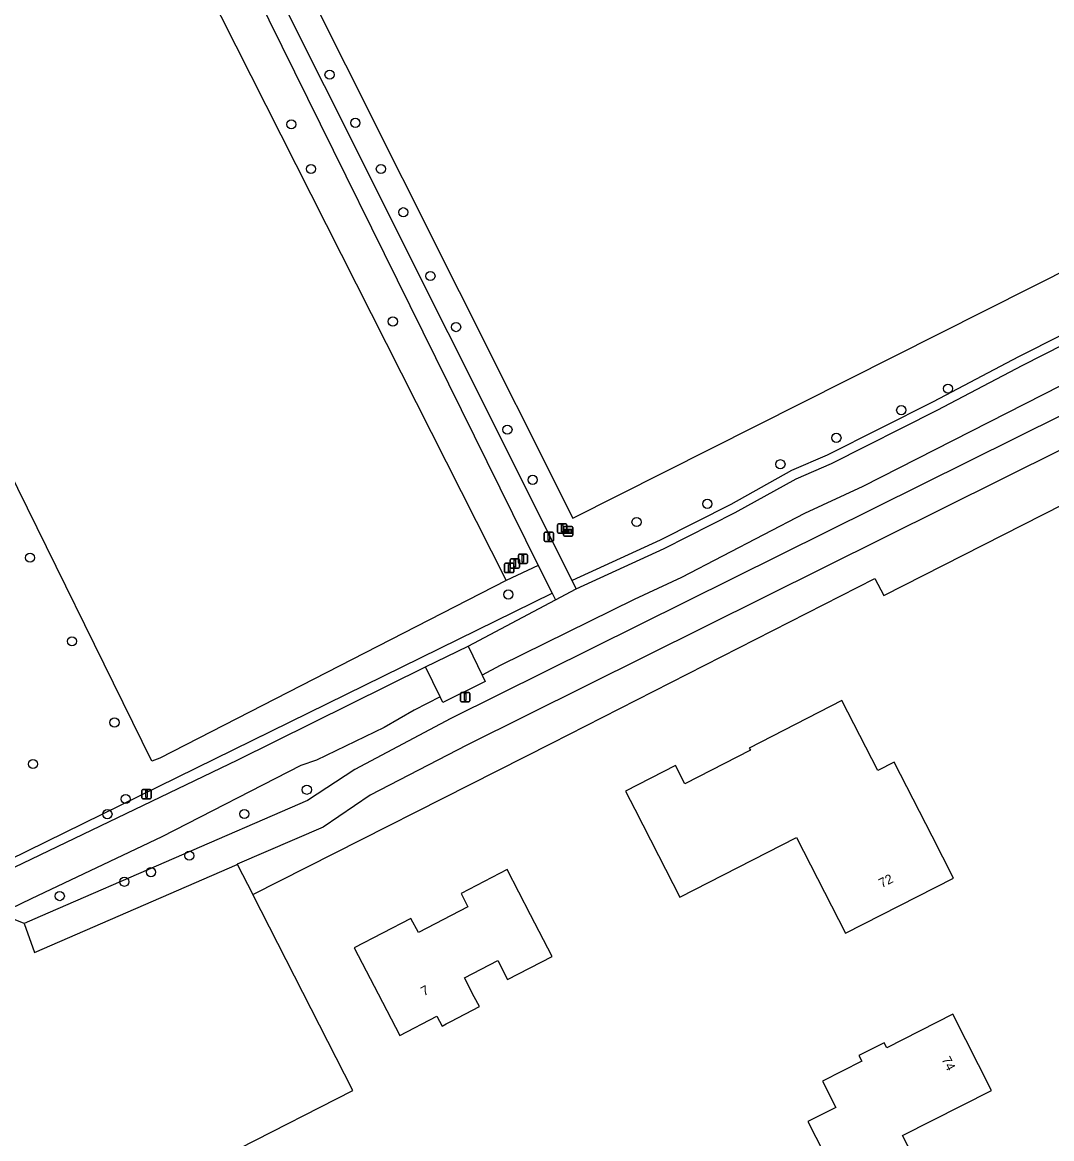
# Model space of a CAD drawing. Extents: x 162722 to 165099, y 384721 to 386283.
# Drawn here: x 163535.2 to 163645.1, y 385111 to 385230.3 of the extents above; entities that cross this region are included whole.
import ezdxf

# ---------------------------------------------------------------- set-up
doc = ezdxf.new("R2010")
doc.units = 0
for name, color, linetype in [('IMGEO_Afsluitpaal', 7, 'Continuous'), ('IMGEO_Boom', 7, 'Continuous'), ('IMGEO_Gemengd_bos', 7, 'Continuous'), ('IMGEO_Grasland_agrarisch', 7, 'Continuous'), ('IMGEO_Groenvoorziening', 7, 'Continuous'), ('IMGEO_Informatiebord', 7, 'Continuous'), ('IMGEO_Loofbos', 7, 'Continuous'), ('IMGEO_Pand', 7, 'Continuous'), ('IMGEO_Pand_nummerreeks', 7, 'Continuous'), ('IMGEO_Parkeervlak_halfverhard', 7, 'Continuous'), ('IMGEO_Rijbaan_lokaal_halfverhard', 7, 'Continuous'), ('IMGEO_Rijbaan_lokaal_open', 7, 'Continuous'), ('IMGEO_Verkeersbordpaal', 7, 'Continuous'), ('IMGEO_Voetpad_onverhard', 7, 'Continuous'), ('IMGEO_Waterloop', 7, 'Continuous')]:
    doc.layers.add(name, color=color, linetype=linetype)

msp = doc.modelspace()

# ---------------------------------------------------------------- linework, layer by layer
at = {"layer": 'IMGEO_Afsluitpaal'}
for p, q in [((163592.31, 385175.82), (163592.31, 385176.61)), ((163592.31, 385176.61), (163592.31, 385175.82)), ((163592.41, 385176.71), (163593.2, 385176.71)), ((163593.2, 385176.71), (163592.41, 385176.71)), ((163593.3, 385176.61), (163593.3, 385175.82)), ((163593.3, 385175.82), (163593.3, 385176.61)), ((163590.89, 385174.91), (163590.89, 385175.71)), ((163590.89, 385175.71), (163590.89, 385174.91)), ((163590.99, 385175.81), (163591.78, 385175.81)), ((163591.78, 385175.81), (163590.99, 385175.81)), ((163591.88, 385175.71), (163591.88, 385174.91)), ((163591.88, 385174.91), (163591.88, 385175.71)), ((163593.2, 385175.72), (163592.41, 385175.72)), ((163592.41, 385175.72), (163593.2, 385175.72)), ((163591.78, 385174.81), (163590.99, 385174.81)), ((163590.99, 385174.81), (163591.78, 385174.81)), ((163586.74, 385172.49), (163587.53, 385172.49)), ((163587.53, 385172.49), (163586.74, 385172.49)), ((163587.26, 385172.08), (163587.26, 385172.87)), ((163587.26, 385172.87), (163587.26, 385172.08)), ((163587.36, 385172.97), (163588.15, 385172.97)), ((163588.15, 385172.97), (163587.36, 385172.97)), ((163588.12, 385172.57), (163588.12, 385173.36)), ((163588.12, 385173.36), (163588.12, 385172.57)), ((163588.22, 385173.46), (163589, 385173.46)), ((163589, 385173.46), (163588.22, 385173.46)), ((163588.25, 385172.87), (163588.25, 385172.08)), ((163588.25, 385172.08), (163588.25, 385172.87)), ((163589.1, 385173.36), (163589.1, 385172.57)), ((163589.1, 385172.57), (163589.1, 385173.36)), ((163586.64, 385171.59), (163586.64, 385172.39)), ((163586.64, 385172.39), (163586.64, 385171.59)), ((163587.53, 385171.49), (163586.74, 385171.49)), ((163586.74, 385171.49), (163587.53, 385171.49)), ((163588.15, 385171.98), (163587.36, 385171.98)), ((163587.36, 385171.98), (163588.15, 385171.98)), ((163587.63, 385172.39), (163587.63, 385171.59)), ((163587.63, 385171.59), (163587.63, 385172.39)), ((163589, 385172.47), (163588.22, 385172.47)), ((163588.22, 385172.47), (163589, 385172.47)), ((163581.94, 385157.79), (163581.94, 385158.59)), ((163581.94, 385158.59), (163581.94, 385157.79)), ((163582.04, 385158.69), (163582.83, 385158.69)), ((163582.83, 385158.69), (163582.04, 385158.69)), ((163582.93, 385158.59), (163582.93, 385157.79)), ((163582.93, 385157.79), (163582.93, 385158.59)), ((163582.83, 385157.69), (163582.04, 385157.69)), ((163582.04, 385157.69), (163582.83, 385157.69))]:
    msp.add_line(p, q, dxfattribs=at)
for points in [[(163592.73, 385176.59), (163592.88, 385176.59), (163592.88, 385175.84), (163592.73, 385175.84), (163592.73, 385176.59)], [(163591.31, 385175.69), (163591.46, 385175.69), (163591.46, 385174.94), (163591.31, 385174.94), (163591.31, 385175.69)], [(163587.68, 385172.85), (163587.83, 385172.85), (163587.83, 385172.1), (163587.68, 385172.1), (163587.68, 385172.85)], [(163588.53, 385173.34), (163588.68, 385173.34), (163588.68, 385172.59), (163588.53, 385172.59), (163588.53, 385173.34)], [(163587.06, 385172.37), (163587.21, 385172.37), (163587.21, 385171.62), (163587.06, 385171.62), (163587.06, 385172.37)], [(163582.36, 385158.56), (163582.51, 385158.56), (163582.51, 385157.81), (163582.36, 385157.81), (163582.36, 385158.56)]]:
    msp.add_lwpolyline(points, dxfattribs=at)
for centre, start, end in [((163592.41, 385176.61), 90, 180), ((163592.41, 385176.61), 90, 180), ((163593.2, 385176.61), 0, 90), ((163593.2, 385176.61), 360, 90), ((163590.99, 385175.71), 90, 180), ((163590.99, 385175.71), 90, 180), ((163590.99, 385174.91), 180, 270), ((163590.99, 385174.91), 180, 270), ((163591.78, 385175.71), 0, 90), ((163591.78, 385175.71), 360, 90), ((163591.78, 385174.91), 270, 0), ((163591.78, 385174.91), 270, 0), ((163592.41, 385175.82), 180, 270), ((163592.41, 385175.82), 180, 270), ((163593.2, 385175.82), 270, 0), ((163593.2, 385175.82), 270, 0), ((163586.74, 385172.39), 90, 180), ((163586.74, 385172.39), 90, 180), ((163587.36, 385172.87), 90, 180), ((163587.36, 385172.87), 90, 180), ((163587.53, 385172.39), 0, 90), ((163587.53, 385172.39), 360, 90), ((163588.22, 385173.36), 90, 180), ((163588.22, 385173.36), 90, 180), ((163588.22, 385172.57), 180, 270), ((163588.22, 385172.57), 180, 270), ((163588.15, 385172.87), 0, 90), ((163588.15, 385172.87), 360, 90), ((163589, 385173.36), 0, 90), ((163589, 385173.36), 360, 90), ((163589, 385172.57), 270, 0), ((163589, 385172.57), 270, 0), ((163586.74, 385171.59), 180, 270), ((163586.74, 385171.59), 180, 270), ((163587.36, 385172.08), 180, 270), ((163587.36, 385172.08), 180, 270), ((163587.53, 385171.59), 270, 0), ((163587.53, 385171.59), 270, 0), ((163588.15, 385172.08), 270, 0), ((163588.15, 385172.08), 270, 0), ((163582.04, 385158.59), 90, 180), ((163582.04, 385158.59), 90, 180), ((163582.83, 385158.59), 0, 90), ((163582.83, 385158.59), 360, 90), ((163582.04, 385157.79), 180, 270), ((163582.04, 385157.79), 180, 270), ((163582.83, 385157.79), 270, 0), ((163582.83, 385157.79), 270, 0)]:
    msp.add_arc(centre, 0.1, start, end, dxfattribs=at)
at = {"layer": 'IMGEO_Boom'}
for centre in [(163567.96, 385224.68), (163563.88, 385219.38), (163570.71, 385219.54), (163565.97, 385214.61), (163573.44, 385214.61), (163575.83, 385209.99), (163578.73, 385203.17), (163574.72, 385198.32), (163581.47, 385197.72), (163633.99, 385191.15), (163629, 385188.84), (163586.95, 385186.77), (163622.08, 385185.89), (163616.1, 385183.07), (163589.64, 385181.4), (163608.3, 385178.84), (163600.74, 385176.89), (163535.98, 385173.08), (163587.04, 385169.15), (163540.45, 385164.15), (163545, 385155.48), (163536.29, 385151.04), (163565.53, 385148.29), (163546.19, 385147.3), (163544.24, 385145.68), (163558.86, 385145.71), (163552.99, 385141.24), (163548.89, 385139.49), (163546.05, 385138.46), (163539.15, 385136.93)]:
    msp.add_circle(centre, 0.489, dxfattribs=at)
at = {"layer": 'IMGEO_Gemengd_bos'}
for points in [[(163558.1, 385140.33), (163559.75, 385137.09)], [(163537.66, 385099.54), (163546.18, 385103.78), (163570.45, 385116.15), (163559.75, 385137.09)], [(163535.35, 385134.02), (163532.75, 385135.04)]]:
    msp.add_lwpolyline(points, dxfattribs=at)
at = {"layer": 'IMGEO_Grasland_agrarisch'}
msp.add_lwpolyline([(163531.14, 385283.64), (163533.09, 385277.07), (163546.74, 385250), (163586.82, 385170.65)], dxfattribs=at)
at = {"layer": 'IMGEO_Groenvoorziening'}
msp.add_lwpolyline([(163559.75, 385137.09), (163591.68, 385153.26), (163626.17, 385170.85), (163627.13, 385169.05), (163697.36, 385204.78), (163718.26, 385215.24)], dxfattribs=at)
at = {"layer": 'IMGEO_Informatiebord'}
for p, q in [((163592.95, 385175.5), (163592.95, 385176.3)), ((163592.95, 385176.3), (163592.95, 385175.5)), ((163593.05, 385176.4), (163593.84, 385176.4)), ((163593.84, 385176.4), (163593.05, 385176.4)), ((163593.94, 385176.3), (163593.94, 385175.5)), ((163593.94, 385175.5), (163593.94, 385176.3)), ((163593.84, 385175.4), (163593.05, 385175.4)), ((163593.05, 385175.4), (163593.84, 385175.4))]:
    msp.add_line(p, q, dxfattribs=at)
for points in [[(163593.05, 385176.14), (163593.84, 385176.14), (163593.84, 385175.67), (163593.05, 385175.67), (163593.05, 385176.14)], [(163593.11, 385176.07), (163593.11, 385175.74), (163593.39, 385175.74), (163593.39, 385175.95), (163593.49, 385175.95), (163593.5, 385175.74), (163593.77, 385175.74), (163593.77, 385176.07), (163593.5, 385176.07), (163593.5, 385175.99), (163593.39, 385175.99), (163593.39, 385176.07), (163593.11, 385176.07)]]:
    msp.add_lwpolyline(points, dxfattribs=at)
for centre, start, end in [((163593.05, 385176.3), 90, 180), ((163593.05, 385176.3), 90, 180), ((163593.84, 385176.3), 0, 90), ((163593.84, 385176.3), 360, 90), ((163593.05, 385175.5), 180, 270), ((163593.05, 385175.5), 180, 270), ((163593.84, 385175.5), 270, 0), ((163593.84, 385175.5), 270, 0)]:
    msp.add_arc(centre, 0.1, start, end, dxfattribs=at)
at = {"layer": 'IMGEO_Loofbos'}
for points in [[(163582.09, 385306.8), (163581.43, 385306.48), (163540.18, 385285.87), (163543.92, 385277.3), (163557.51, 385250), (163593.93, 385177.31), (163740.78, 385251.34), (163752.79, 385257.17), (163698.9, 385364.12), (163630.39, 385330.12), (163622.47, 385326.2)], [(163757.39, 385253.34), (163752.2, 385250.91), (163745.06, 385247.55), (163737.48, 385243.67), (163734.23, 385241.98), (163722.21, 385235.5), (163717.57, 385233.01), (163716.25, 385232.35), (163712.96, 385230.75), (163710.13, 385229.29), (163698.25, 385223.18), (163685.2, 385216.69), (163675.32, 385212), (163668.07, 385208.03), (163655.21, 385201.44), (163641.53, 385194.55), (163632.4, 385189.72), (163621.09, 385184.05), (163617.29, 385182.39), (163610.79, 385178.78), (163603.26, 385174.96), (163593.86, 385170.65)], [(163586.82, 385170.65), (163549.82, 385151.65), (163548.99, 385151.33), (163532.62, 385184.6), (163516.86, 385176.69)], [(163590.25, 385172.26), (163586.82, 385170.65)], [(163529.64, 385138.82), (163591.71, 385169.29)]]:
    msp.add_lwpolyline(points, dxfattribs=at)
at = {"layer": 'IMGEO_Pand'}
for points in [[(163605.89, 385148.94), (163604.89, 385150.88), (163599.55, 385148.15), (163600.55, 385146.21), (163603.07, 385141.27), (163605.35, 385136.82), (163617.81, 385143.19), (163623.04, 385132.97), (163634.57, 385138.86), (163632.29, 385143.32), (163628.24, 385151.23), (163626.49, 385150.34), (163622.67, 385157.81), (163612.78, 385152.74), (163612.89, 385152.53), (163605.89, 385148.94)], [(163589.43, 385134.92), (163586.93, 385139.76), (163582, 385137.21), (163582.74, 385135.78), (163577.44, 385133.04), (163576.65, 385134.55), (163570.6, 385131.42), (163573.15, 385126.49), (163575.45, 385122.05), (163579.43, 385124.11), (163579.97, 385123.05), (163580.4, 385123.27), (163580.89, 385123.53), (163583.96, 385125.12), (163583.41, 385126.17), (163582.36, 385128.21), (163585.91, 385130.05), (163586.96, 385128.01), (163591.73, 385130.48), (163589.43, 385134.92)], [(163630.8, 385108.1), (163629.15, 385111.34), (163638.65, 385116.17), (163634.51, 385124.3), (163627.45, 385120.71), (163627.17, 385121.26), (163624.48, 385119.89), (163624.78, 385119.3), (163620.58, 385117.16), (163622, 385114.36), (163619.02, 385112.84), (163623.36, 385104.32), (163630.8, 385108.1)]]:
    msp.add_lwpolyline(points, dxfattribs=at)
at = {"layer": 'IMGEO_Parkeervlak_halfverhard'}
for points in [[(163530.58, 385138.21), (163534.32, 385140.01), (163558.16, 385151.5), (163578.21, 385161.42)], [(163579.76, 385158.22), (163576.99, 385156.78), (163573.8, 385154.95), (163566.56, 385151.45), (163564.89, 385150.87), (163550.06, 385143.27), (163536.09, 385136.62), (163532.75, 385135.04)]]:
    msp.add_lwpolyline(points, dxfattribs=at)
at = {"layer": 'IMGEO_Rijbaan_lokaal_halfverhard'}
for points in [[(163594.3, 385169.76), (163603.67, 385174.05), (163611.28, 385177.9), (163617.77, 385181.51), (163621.54, 385183.16), (163632.85, 385188.83), (163641.98, 385193.66), (163668.52, 385207.14), (163675.75, 385211.1), (163691.38, 385218.52), (163713.39, 385229.85)], [(163714.91, 385226.25), (163709.03, 385223.29), (163695.98, 385216.89), (163624.9, 385180.68), (163618.66, 385177.79), (163605.53, 385170.96), (163600.48, 385168.62), (163586.16, 385161.55), (163584.25, 385160.55)], [(163592.07, 385168.57), (163594.3, 385169.76)], [(163582.76, 385163.62), (163592.07, 385168.57)]]:
    msp.add_lwpolyline(points, dxfattribs=at)
at = {"layer": 'IMGEO_Rijbaan_lokaal_open'}
for points in [[(163578.21, 385161.42), (163582.76, 385163.62)], [(163582.76, 385163.62), (163584.25, 385160.55)], [(163579.76, 385158.22), (163578.21, 385161.42)], [(163584.25, 385160.55), (163584.58, 385159.87), (163580.04, 385157.62), (163579.76, 385158.22)]]:
    msp.add_lwpolyline(points, dxfattribs=at)
at = {"layer": 'IMGEO_Verkeersbordpaal'}
for p, q in [((163547.92, 385147.42), (163547.92, 385148.22)), ((163547.92, 385148.22), (163547.92, 385147.42)), ((163548.02, 385148.32), (163548.81, 385148.32)), ((163548.81, 385148.32), (163548.02, 385148.32)), ((163548.91, 385148.22), (163548.91, 385147.42)), ((163548.91, 385147.42), (163548.91, 385148.22)), ((163548.81, 385147.32), (163548.02, 385147.32)), ((163548.02, 385147.32), (163548.81, 385147.32))]:
    msp.add_line(p, q, dxfattribs=at)
msp.add_lwpolyline([(163548.34, 385148.2), (163548.49, 385148.2), (163548.49, 385147.45), (163548.34, 385147.45), (163548.34, 385148.2)], dxfattribs=at)
for centre, start, end in [((163548.02, 385148.22), 90, 180), ((163548.02, 385148.22), 90, 180), ((163548.81, 385148.22), 0, 90), ((163548.81, 385148.22), 360, 90), ((163548.02, 385147.42), 180, 270), ((163548.02, 385147.42), 180, 270), ((163548.81, 385147.42), 270, 0), ((163548.81, 385147.42), 270, 0)]:
    msp.add_arc(centre, 0.1, start, end, dxfattribs=at)
at = {"layer": 'IMGEO_Voetpad_onverhard'}
for points in [[(163593.86, 385170.65), (163554.19, 385250), (163534.35, 385288.71), (163538.13, 385290.51), (163579.35, 385310.14), (163582.41, 385310.92), (163604.12, 385322.07), (163623.9, 385332.54), (163633.49, 385337.46), (163643.79, 385343.13), (163666.58, 385355.01), (163677.74, 385360.42), (163687.44, 385364.87), (163693.71, 385367.25), (163694.66, 385367.57), (163696.21, 385367.98), (163696.91, 385368.1)], [(163508.55, 385339.15), (163532.48, 385287.74), (163551.89, 385250), (163590.25, 385172.26)], [(163590.25, 385172.26), (163591.71, 385169.29)], [(163594.3, 385169.76), (163593.86, 385170.65)], [(163591.71, 385169.29), (163592.07, 385168.57)]]:
    msp.add_lwpolyline(points, dxfattribs=at)
at = {"layer": 'IMGEO_Waterloop'}
for points in [[(163716.62, 385223.33), (163580.89, 385155.91), (163570.66, 385150.47), (163565.6, 385147.15), (163537.06, 385134.76), (163535.35, 385134.02)], [(163716.14, 385219.46), (163582.61, 385153.07), (163572.28, 385147.71), (163567.28, 385144.31), (163558.1, 385140.33)], [(163535.35, 385134.02), (163536.45, 385130.92), (163558.09, 385140.32), (163558.1, 385140.33)]]:
    msp.add_lwpolyline(points, dxfattribs=at)

# ---------------------------------------------------------------- texts
at = {"layer": 'IMGEO_Pand_nummerreeks'}
for s, rotation, p in [('72', 27.0976, (163626.92, 385137.78)), ('7', 27.3587, (163578.03, 385126.22)), ('74', 296.992, (163633.28, 385119.49))]:
    msp.add_text(s, height=1, rotation=rotation, dxfattribs=at).set_placement(p)

doc.saveas('drawing.dxf')
